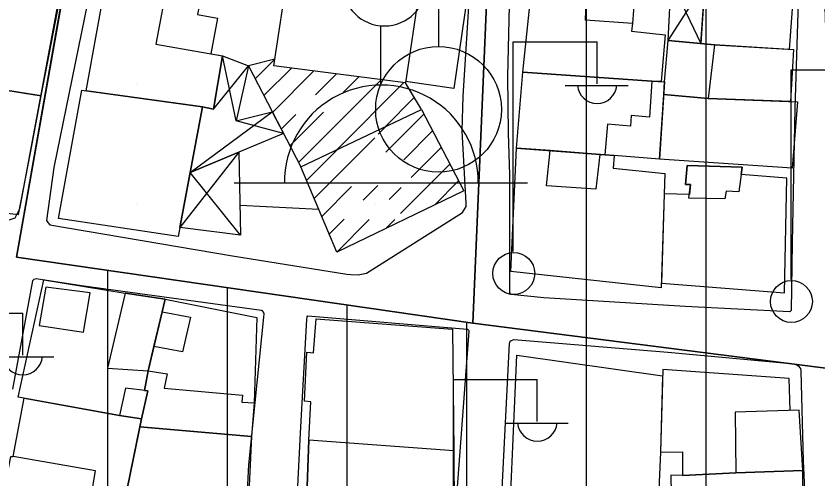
# Model space of a CAD drawing. Extents: x 417997 to 421451, y 4451742 to 4455216.
# Drawn here: x 419405.1 to 419472.1, y 4453230.3 to 4453268.9 of the extents above; entities that cross this region are included whole.
import ezdxf

# ---------------------------------------------------------------- set-up
doc = ezdxf.new("R2010")
doc.units = 0
for name, color, linetype in [('ADA', 7, 'Continuous'), ('B_Dini tesis', 7, 'Continuous'), ('B_Mesken', 7, 'Continuous'), ('B_Sundurma', 7, 'Continuous'), ('B_Tarama', 7, 'Continuous'), ('B_Teras', 7, 'Continuous'), ('Default', 7, 'Continuous'), ('PL_KON_MEV_350', 7, 'Continuous'), ('PL_SAY_DINI_TESIS', 7, 'Continuous'), ('S_Cami_Mescid', 7, 'Continuous'), ('S_Elektrik_Diregi', 7, 'Continuous'), ('S_Minare', 7, 'Continuous'), ('Sinir_Duvar_tek_tarafa_ait', 7, 'Continuous'), ('TR_DINITESIS', 7, 'Continuous'), ('TR_ORTAYOGUNKONUT', 7, 'Continuous'), ('Yol_Sose', 7, 'Continuous')]:
    doc.layers.add(name, color=color, linetype=linetype)

# ---------------------------------------------------------------- blocks, each defined once
blk = doc.blocks.new('POINT_DISPLAY')
at = {"layer": 'Default'}
blk.add_line((0, 0), (0, 0), dxfattribs=at)

msp = doc.modelspace()

# ---------------------------------------------------------------- linework, layer by layer
at = {"layer": 'ADA'}
for p, q in [((419422.294, 4453346.015), (419405.174, 4453248.815)), ((419422.294, 4453346.015), (419405.174, 4453248.815)), ((419443.28, 4453243.292), (419447.699, 4453346.015)), ((419443.28, 4453243.292), (419447.699, 4453346.015)), ((419405.174, 4453248.815), (419443.28, 4453243.292)), ((419405.174, 4453248.815), (419443.28, 4453243.292))]:
    msp.add_line(p, q, dxfattribs=at)
at = {"layer": 'B_Dini tesis'}
for points in [[(419426.753, 4453265.337), (419424.548, 4453264.793), (419428.908, 4453256.343), (419438.997, 4453261.132), (419437.651, 4453263.373), (419426.67, 4453264.788)], [(419431.919, 4453249.235), (419428.908, 4453256.343), (419438.997, 4453261.132), (419442.528, 4453254.344)]]:
    msp.add_lwpolyline(points, close=True, dxfattribs=at)
at = {"layer": 'B_Mesken'}
for points in [[(419459.637, 4453273.636), (419459.321, 4453270.368), (419456.796, 4453270.56), (419456.625, 4453268.307), (419456.549, 4453267.665), (419459.344, 4453267.379), (419459.033, 4453263.462), (419458.239, 4453263.5), (419447.454, 4453264.241), (419448.213, 4453271.421), (419447.677, 4453271.441), (419448.375, 4453277.806), (419450.713, 4453277.634), (419455.728, 4453277.319), (419457.478, 4453277.203), (419459.947, 4453277.04)], [(419462.346, 4453266.632), (419462.797, 4453273.381), (419459.637, 4453273.636), (419459.947, 4453277.04), (419459.952, 4453277.108), (419466.874, 4453276.381), (419470.45, 4453276.005), (419469.708, 4453266.153), (419463.47, 4453266.529)], [(419396.745, 4453263.935), (419407.234, 4453262.271), (419409.218, 4453272.646), (419398.7, 4453274.04)], [(419417.836, 4453272.084), (419420.761, 4453271.554), (419420.278, 4453269.067), (419421.949, 4453268.751), (419421.386, 4453265.791), (419422.371, 4453265.616), (419421.617, 4453261.156), (419420.701, 4453261.354), (419410.988, 4453262.704), (419412.815, 4453272.856)], [(419438.805, 4453271.07), (419442.818, 4453270.576), (419441.705, 4453262.886), (419437.666, 4453263.476), (419437.651, 4453263.373), (419426.67, 4453264.788), (419427.868, 4453272.654)], [(419463.47, 4453266.529), (419470.068, 4453266.131), (419469.832, 4453261.805), (419462.941, 4453262.057), (419459.24, 4453262.383), (419459.312, 4453263.448), (419459.608, 4453266.885)], [(419458.239, 4453263.5), (419459.312, 4453263.448), (419458.876, 4453256.985), (419455.083, 4453257.291), (419454.31, 4453257.351), (419453.887, 4453257.383), (419449.752, 4453257.702), (419446.943, 4453257.919), (419447.454, 4453264.241)], [(419397.002, 4453263.894), (419394.941, 4453253.565), (419405.333, 4453252.365), (419406.322, 4453257.516), (419407.234, 4453262.271)], [(419408.661, 4453252.042), (419410.612, 4453262.756), (419420.701, 4453261.354), (419418.668, 4453250.528)], [(419462.941, 4453262.057), (419470.425, 4453261.783), (419469.961, 4453256.251), (419458.876, 4453256.985), (419459.24, 4453262.383)], [(419446.943, 4453257.919), (419455.083, 4453257.291), (419454.999, 4453256.236), (419459.332, 4453255.784), (419459.028, 4453246.235), (419446.455, 4453247.617)], [(419469.53, 4453255.402), (419465.716, 4453255.722), (419465.802, 4453256.329), (419461.187, 4453256.465), (419461.045, 4453254.885), (419461.473, 4453254.869), (419461.376, 4453254.033), (419459.278, 4453254.1), (419459.041, 4453246.645), (419469.324, 4453245.822)], [(419413.759, 4453235.599), (419405.296, 4453237.115), (419407.436, 4453246.921), (419414.251, 4453245.789), (419417.573, 4453245.307), (419416.157, 4453239.319), (419415.844, 4453237.672), (419416.147, 4453237.637), (419415.607, 4453235.3)], [(419425.248, 4453243.781), (419425.011, 4453236.637), (419424.799, 4453233.846), (419415.472, 4453234.642), (419415.607, 4453235.3), (419416.147, 4453237.637), (419416.147, 4453237.637), (419415.844, 4453237.672), (419416.157, 4453239.319), (419416.634, 4453241.336), (419417.322, 4453244.244), (419417.573, 4453245.307)], [(419429.596, 4453233.535), (419429.758, 4453236.727), (419429.216, 4453236.787), (419429.412, 4453240.871), (419429.981, 4453240.81), (419430.194, 4453243.649), (419441.581, 4453242.785), (419441.688, 4453232.635), (419441.729, 4453227.601), (419429.39, 4453228.153)], [(419446.972, 4453240.627), (419459.135, 4453238.91), (419458.971, 4453232.537), (419458.606, 4453224.408), (419456.948, 4453224.454), (419456.923, 4453221.364), (419446.167, 4453222.194)], [(419469.804, 4453236.016), (419469.719, 4453238.668), (419459.148, 4453239.427), (419458.971, 4453232.537), (419460.804, 4453232.545), (419460.812, 4453230.591), (419465.256, 4453230.798), (419470.854, 4453230.988), (419470.556, 4453236.038)], [(419414.161, 4453228.246), (419413.441, 4453224.851), (419410.269, 4453225.312), (419410.221, 4453225.115), (419406.074, 4453225.765), (419403.495, 4453226.048), (419404.677, 4453232.17), (419404.88, 4453232.151), (419405.795, 4453237.026), (419413.759, 4453235.599), (419415.607, 4453235.3), (419415.607, 4453235.3), (419415.472, 4453234.642)], [(419424.799, 4453233.846), (419424.324, 4453223.801), (419413.441, 4453224.851), (419414.161, 4453228.246), (419415.472, 4453234.641)], [(419470.961, 4453220.95), (419470.854, 4453230.988), (419465.256, 4453230.798), (419460.812, 4453230.591), (419459.833, 4453230.603), (419459.903, 4453225.831), (419458.673, 4453225.904), (419458.606, 4453224.408), (419458.767, 4453221.391), (419461.396, 4453221.251), (419461.394, 4453221.008)]]:
    msp.add_lwpolyline(points, close=True, dxfattribs=at)
at = {"layer": 'B_Sundurma'}
for p, q in [((419459.608, 4453266.885), (419462.683, 4453271.671)), ((419459.866, 4453271.836), (419462.346, 4453266.632)), ((419423.508, 4453260.179), (419422.371, 4453265.616)), ((419421.617, 4453261.156), (419424.548, 4453264.793)), ((419419.674, 4453255.883), (419426.531, 4453260.95)), ((419427.469, 4453259.132), (419423.508, 4453260.179)), ((419423.735, 4453257.576), (419418.808, 4453251.271)), ((419423.869, 4453250.649), (419419.674, 4453255.883))]:
    msp.add_line(p, q, dxfattribs=at)
for points in [[(419459.608, 4453266.885), (419459.866, 4453271.836), (419462.683, 4453271.671), (419462.346, 4453266.632)], [(419422.371, 4453265.616), (419424.548, 4453264.793), (419423.508, 4453260.179), (419426.531, 4453260.95), (419427.469, 4453259.132), (419419.674, 4453255.883), (419420.701, 4453261.354), (419421.617, 4453261.156)], [(419423.735, 4453257.576), (419423.869, 4453250.649), (419418.808, 4453251.271), (419419.674, 4453255.883)]]:
    msp.add_lwpolyline(points, close=True, dxfattribs=at)
at = {"layer": 'B_Tarama'}
for p, q in [((419425.114, 4453263.697), (419426.753, 4453265.337)), ((419425.836, 4453262.298), (419428.137, 4453264.599)), ((419426.557, 4453260.898), (419430.016, 4453264.357)), ((419428.723, 4453256.7), (419435.653, 4453263.63)), ((419430.134, 4453262.354), (419431.895, 4453264.115)), ((419432.456, 4453262.554), (419433.774, 4453263.873)), ((419431.914, 4453257.77), (419437.532, 4453263.388)), ((419435.952, 4453259.686), (419438.397, 4453262.131)), ((419428.001, 4453258.1), (419430.81, 4453260.908)), ((419427.279, 4453259.499), (419428.494, 4453260.714)), ((419436.015, 4453257.574), (419439.194, 4453260.753)), ((419435.382, 4453259.062), (419436.056, 4453259.736)), ((419437.508, 4453256.945), (419439.92, 4453259.358)), ((419430.025, 4453253.705), (419435.102, 4453258.782)), ((419429.394, 4453255.195), (419432.018, 4453257.819)), ((419438.137, 4453255.453), (419440.646, 4453257.962)), ((419437.248, 4453252.442), (419441.372, 4453256.567)), ((419434.123, 4453253.56), (419435.359, 4453254.796)), ((419440.103, 4453253.176), (419442.098, 4453255.171)), ((419430.657, 4453252.215), (419433.157, 4453254.716)), ((419436.304, 4453253.62), (419437.3, 4453254.616)), ((419431.288, 4453250.725), (419432.55, 4453251.987)), ((419431.919, 4453249.235), (419434.624, 4453251.94)), ((419436.011, 4453251.206), (419436.764, 4453251.958))]:
    msp.add_line(p, q, dxfattribs=at)
at = {"layer": 'B_Teras'}
for points in [[(419420.701, 4453261.354), (419410.988, 4453262.704), (419412.815, 4453272.856), (419417.836, 4453272.084), (419416.801, 4453266.602), (419422.371, 4453265.616), (419421.617, 4453261.156)], [(419426.67, 4453264.788), (419427.868, 4453272.654), (419438.805, 4453271.07), (419437.651, 4453263.373)], [(419452.793, 4453270.816), (419456.796, 4453270.56), (419456.625, 4453268.307), (419452.688, 4453268.594)], [(419459.312, 4453263.448), (419459.608, 4453266.885), (419463.47, 4453266.529), (419462.941, 4453262.057), (419459.24, 4453262.383)], [(419446.943, 4453257.919), (419447.454, 4453264.241), (419458.239, 4453263.5), (419458.053, 4453260.509), (419456.512, 4453260.63), (419456.466, 4453259.732), (419454.541, 4453259.921), (419454.31, 4453257.351)], [(419449.752, 4453257.702), (419453.887, 4453257.383), (419453.572, 4453254.482), (419449.442, 4453254.753)], [(419461.342, 4453253.74), (419461.473, 4453254.869), (419461.045, 4453254.885), (419461.187, 4453256.465), (419465.802, 4453256.329), (419465.511, 4453254.269), (419464.455, 4453254.307), (419464.349, 4453253.68)], [(419407.616, 4453246.296), (419407.047, 4453243.106), (419410.753, 4453242.535), (419411.321, 4453245.834)], [(419414.251, 4453245.789), (419412.768, 4453239.532), (419416.157, 4453239.319), (419417.573, 4453245.307)], [(419416.634, 4453241.336), (419417.322, 4453244.244), (419419.707, 4453243.793), (419419.029, 4453240.889)], [(419425.011, 4453236.637), (419424.799, 4453233.846), (419415.472, 4453234.641), (419415.607, 4453235.3), (419416.147, 4453237.637), (419415.844, 4453237.672), (419416.157, 4453239.319), (419417.737, 4453239.069), (419417.497, 4453237.873), (419424.042, 4453237.293), (419423.992, 4453236.693)], [(419414.257, 4453237.857), (419413.759, 4453235.599), (419415.607, 4453235.3), (419416.147, 4453237.637)], [(419404.88, 4453232.151), (419405.795, 4453237.026), (419413.759, 4453235.599), (419415.607, 4453235.3), (419414.161, 4453228.246), (419411.369, 4453228.658), (419411.748, 4453230.964)], [(419465.205, 4453235.876), (419465.256, 4453230.798), (419470.854, 4453230.988), (419470.556, 4453236.038)], [(419429.596, 4453233.535), (419429.39, 4453228.153), (419441.729, 4453227.601), (419441.688, 4453232.635)]]:
    msp.add_lwpolyline(points, close=True, dxfattribs=at)
at = {"layer": 'PL_KON_MEV_350'}
for points in [[(419538.271, 4453270.354), (419472.551, 4453274.22), (419473.655, 4453239.427), (419443.28, 4453243.292), (419447.699, 4453346.015), (419493.537, 4453343.254), (419486.196, 4453394.643), (419482.741, 4453418.829), (419547.376, 4453427.039)], [(419336.411, 4453419.594), (419378.05, 4453410.554), (419381.68, 4453409.847), (419385.337, 4453409.294), (419389.015, 4453408.897), (419392.705, 4453408.657), (419396.403, 4453408.574), (419400.101, 4453408.648), (419403.792, 4453408.879), (419407.471, 4453409.267), (419430.493, 4453412.192), (419428.241, 4453394.013), (419422.294, 4453346.015), (419405.174, 4453248.815), (419443.28, 4453243.292), (419473.655, 4453239.427), (419533.301, 4453230.038)]]:
    msp.add_lwpolyline(points, dxfattribs=at)
at = {"layer": 'PL_SAY_DINI_TESIS'}
msp.add_lwpolyline([(419447.699, 4453346.015), (419443.28, 4453243.292), (419405.174, 4453248.815), (419422.294, 4453346.015)], close=True, dxfattribs=at)
msp.add_lwpolyline([(419447.699, 4453346.015), (419443.28, 4453243.292), (419405.174, 4453248.815), (419422.294, 4453346.015)], close=True, dxfattribs=at)
at = {"layer": 'S_Cami_Mescid'}
for p, q in [((419435.604, 4453263.173), (419435.604, 4453268.124)), ((419423.353, 4453254.999), (419447.854, 4453254.999))]:
    msp.add_line(p, q, dxfattribs=at)
for centre, radius, start, end in [((419435.898, 4453271.612), 3.5, 180, 0), ((419435.642, 4453255.076), 8.097, 359.45576, 180.54424)]:
    msp.add_arc(centre, radius, start, end, dxfattribs=at)
at = {"layer": 'S_Elektrik_Diregi'}
for p, q in [((419446.669, 4453249.28), (419446.669, 4453266.78)), ((419446.669, 4453266.78), (419453.669, 4453266.78)), ((419453.669, 4453263.28), (419453.669, 4453266.78)), ((419469.869, 4453246.94), (419469.869, 4453264.44)), ((419469.869, 4453264.44), (419476.869, 4453264.44)), ((419451.009, 4453263.14), (419456.259, 4453263.14)), ((419398.683, 4453244.132), (419405.683, 4453244.132)), ((419405.683, 4453240.632), (419405.683, 4453244.132)), ((419403.023, 4453240.492), (419408.273, 4453240.492)), ((419441.674, 4453221.089), (419441.674, 4453238.589)), ((419441.674, 4453238.589), (419448.674, 4453238.589)), ((419448.674, 4453235.089), (419448.674, 4453238.589)), ((419446.014, 4453234.949), (419451.264, 4453234.949))]:
    msp.add_line(p, q, dxfattribs=at)
for centre in [(419446.705, 4453247.445), (419469.905, 4453245.105)]:
    msp.add_circle(centre, 1.75, dxfattribs=at)
for centre in [(419453.67, 4453263.293), (419405.683, 4453240.645), (419448.675, 4453235.102)]:
    msp.add_arc(centre, 1.658, 184.83843, 355.14641, dxfattribs=at)
at = {"layer": 'S_Minare'}
msp.add_line((419440.419, 4453276.92), (419440.419, 4453266.398), dxfattribs=at)
msp.add_circle((419440.419, 4453261.148), 5.25, dxfattribs=at)
at = {"layer": 'Sinir_Duvar_tek_tarafa_ait'}
msp.add_lwpolyline([(419423.82, 4453253.156), (419430.408, 4453252.803)], dxfattribs=at)
at = {"layer": 'TR_ORTAYOGUNKONUT'}
for p, q in [((419452.78, 4453206.636), (419452.78, 4453345.709)), ((419452.78, 4453206.636), (419452.78, 4453345.709)), ((419462.78, 4453205.003), (419462.78, 4453345.107)), ((419462.78, 4453205.003), (419462.78, 4453345.107)), ((419412.78, 4453213.17), (419412.78, 4453247.713)), ((419412.78, 4453213.17), (419412.78, 4453247.713)), ((419422.78, 4453211.536), (419422.78, 4453246.264)), ((419422.78, 4453211.536), (419422.78, 4453246.264)), ((419432.78, 4453209.903), (419432.78, 4453244.814)), ((419432.78, 4453209.903), (419432.78, 4453244.814)), ((419442.78, 4453208.27), (419442.78, 4453243.365)), ((419442.78, 4453208.27), (419442.78, 4453243.365))]:
    msp.add_line(p, q, dxfattribs=at)
at = {"layer": 'Yol_Sose'}
for points in [[(419426.612, 4453347.239), (419426.326, 4453344.55), (419426.214, 4453342.479), (419426.156, 4453340.633), (419425.519, 4453336.859), (419423.313, 4453327.799), (419420.22, 4453314.507), (419417.31, 4453299.832), (419414.558, 4453286.831), (419411.836, 4453273.732), (419408.274, 4453256.298)], [(419470.597, 4453274.58), (419470.191, 4453261.23), (419469.954, 4453249.99), (419469.873, 4453244.351), (419469.809, 4453244.278), (419469.759, 4453244.231), (419461.022, 4453244.675), (419449.206, 4453245.414), (419446.486, 4453245.688), (419446.486, 4453245.693), (419446.461, 4453245.717), (419446.382, 4453245.823), (419446.38, 4453245.851), (419446.391, 4453255.682), (419446.267, 4453259.16), (419446.22, 4453263.898), (419446.386, 4453271.021), (419447.16, 4453280.981), (419447.628, 4453287.278), (419449.26, 4453310.112)], [(419408.274, 4453256.298), (419407.665, 4453251.877), (419407.765, 4453251.688), (419407.952, 4453251.515), (419423.208, 4453248.931), (419432.754, 4453247.381), (419433.081, 4453247.354), (419433.695, 4453247.343), (419434.398, 4453247.467), (419442.436, 4453252.538), (419442.725, 4453253.043), (419442.739, 4453253.288), (419442.395, 4453259.343), (419442.474, 4453262.247), (419443.069, 4453271.525), (419444.015, 4453286.584), (419444.351, 4453295.825)], [(419409.529, 4453274.942), (419405.414, 4453252.839), (419405.166, 4453252.354), (419405.028, 4453252.058), (419404.511, 4453251.901), (419403.426, 4453251.914), (419400.361, 4453252.138), (419385.269, 4453255.074), (419385.255, 4453256.699), (419386.516, 4453261.586), (419390.385, 4453283.209)], [(419422.921, 4453203.468), (419423.578, 4453210.738), (419424.123, 4453222.672), (419424.566, 4453231.46), (419425.836, 4453243.809), (419425.855, 4453244.068), (419425.806, 4453244.204), (419425.724, 4453244.315), (419425.627, 4453244.358), (419410.605, 4453246.418), (419406.799, 4453247.011), (419406.602, 4453246.933), (419406.506, 4453246.817), (419404.832, 4453237.799)], [(419427.073, 4453202.713), (419428.205, 4453220.169), (419428.895, 4453234.135), (419429.404, 4453243.605), (419429.434, 4453243.817), (419429.495, 4453243.9), (419442.846, 4453242.787), (419442.947, 4453242.689), (419442.96, 4453242.62), (419441.875, 4453228.133), (419441.715, 4453221.809), (419441.925, 4453215.204), (419442.179, 4453210.02), (419442.286, 4453202.353), (419441.669, 4453193.196), (419441.658, 4453192.987), (419441.618, 4453192.771), (419441.485, 4453192.629), (419441.357, 4453192.569), (419426.541, 4453194.989), (419426.44, 4453195.028), (419426.323, 4453195.173), (419426.263, 4453195.351)], [(419445.715, 4453228.916), (419446.353, 4453241.598), (419446.389, 4453241.71), (419446.461, 4453241.828), (419446.715, 4453241.934), (419459.592, 4453240.865), (419469.866, 4453239.939), (419470.306, 4453239.854), (419470.47, 4453239.742), (419470.658, 4453239.51), (419470.698, 4453239.325), (419470.89, 4453231.769)], [(419470.89, 4453231.769), (419471.547, 4453217.56), (419471.692, 4453210.281), (419471.089, 4453199.572)]]:
    msp.add_lwpolyline(points, dxfattribs=at)

# ---------------------------------------------------------------- block references
at = {"layer": 'TR_DINITESIS', "xscale": 0.1, "yscale": 0.10000000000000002}
for p in [(419415.174, 4453263.292), (419415.174, 4453263.292), (419425.174, 4453263.292), (419425.174, 4453263.292), (419435.174, 4453263.292), (419435.174, 4453263.292), (419415.174, 4453253.292), (419415.174, 4453253.292), (419425.174, 4453253.292), (419425.174, 4453253.292), (419435.174, 4453253.292), (419435.174, 4453253.292)]:
    msp.add_blockref('POINT_DISPLAY', p, dxfattribs=at)

doc.saveas('drawing.dxf')
